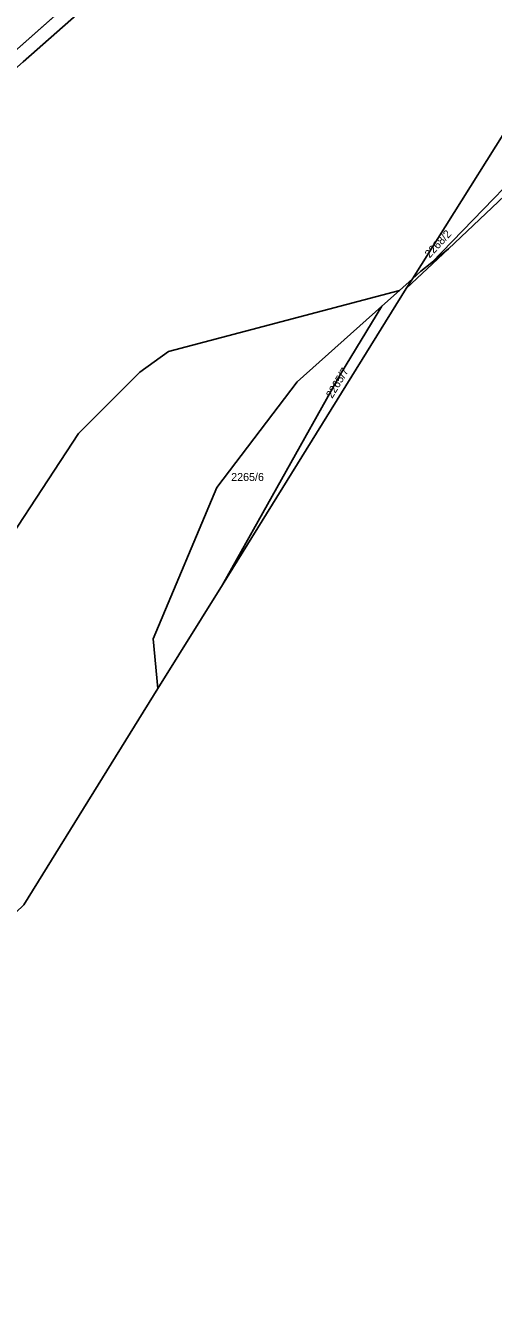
# Model space of a CAD drawing. Extents: x -262715 to -259381, y -1237238 to -1231182.
# Drawn here: x -260534.9 to -260417.9, y -1235178.5 to -1234858.7 of the extents above; entities that cross this region are included whole.
import ezdxf

# ---------------------------------------------------------------- set-up
doc = ezdxf.new("R2010")
doc.units = 0
for name, color, linetype in [('body_kn', 7, 'Continuous'), ('katuz_linie', 7, 'Continuous'), ('kladpar_druhypozemkov', 7, 'Continuous'), ('kladpar_hranice', 7, 'Continuous'), ('kladpar_parcelnecisla', 7, 'Continuous'), ('kladpar_plochy', 7, 'Continuous'), ('kladpar_sipky', 7, 'Continuous'), ('zappar_hrandruhpozemk', 7, 'Continuous'), ('zuob_linie', 7, 'Continuous'), ('zuob_plochy', 7, 'Continuous')]:
    doc.layers.add(name, color=color, linetype=linetype)

msp = doc.modelspace()

# ---------------------------------------------------------------- linework, layer by layer
at = {"layer": 'body_kn'}
for p, q in [((-260429.18, -1234914.42), (-260429.18, -1234914.42)), ((-260433.36, -1234917.83), (-260433.36, -1234917.83)), ((-260438.18, -1234921.93), (-260438.18, -1234921.93)), ((-260436.07, -1234920.04), (-260436.07, -1234920.04)), ((-260436.07, -1234920.04), (-260436.07, -1234920.04)), ((-260441.44, -1234924.85), (-260441.44, -1234924.85)), ((-260441.44, -1234924.85), (-260441.44, -1234924.85)), ((-260439.73, -1234924.4), (-260439.73, -1234924.4)), ((-260445.78, -1234928.74), (-260445.78, -1234928.74)), ((-260499.14, -1234940.09), (-260499.14, -1234940.09)), ((-260499.14, -1234940.09), (-260499.14, -1234940.09)), ((-260506.3, -1234945.27), (-260506.3, -1234945.27)), ((-260466.96, -1234947.72), (-260466.96, -1234947.72)), ((-260466.96, -1234947.72), (-260466.96, -1234947.72)), ((-260456.13, -1234945.77), (-260456.13, -1234945.77)), ((-260456.13, -1234945.77), (-260456.13, -1234945.77)), ((-260521.66, -1234960.64), (-260521.66, -1234960.64)), ((-260487.09, -1234974.1), (-260487.09, -1234974.1)), ((-260485.66, -1234998.39), (-260485.66, -1234998.39)), ((-260502.98, -1235011.93), (-260502.98, -1235011.93)), ((-260501.78, -1235024.35), (-260501.78, -1235024.35))]:
    msp.add_line(p, q, dxfattribs=at)
at = {"layer": 'katuz_linie'}
msp.add_lwpolyline([(-260398.1, -1234885.03), (-260429.18, -1234914.42), (-260439.73, -1234924.4), (-260485.66, -1234998.39), (-260501.78, -1235024.35), (-260535.33, -1235078.39), (-260553.25, -1235095.46), (-260562.02, -1235104.28), (-260587.07, -1235129.44), (-260611.18, -1235149.48), (-260664.61, -1235208.57), (-260668.55, -1235211.75), (-260674.59, -1235216.64), (-260676.83, -1235219.19), (-260686.84, -1235230.57), (-260695.89, -1235240.86), (-260717.8, -1235270.31), (-260758.33, -1235332.76), (-260766.91, -1235345.98)], dxfattribs=at)
at = {"layer": 'kladpar_druhypozemkov'}
for p, q in [((-260436.31, -1234920.89), (-260436.31, -1234920.89)), ((-260460.48, -1234954.97), (-260460.48, -1234954.97)), ((-260477.35, -1234970.16), (-260477.35, -1234970.16))]:
    msp.add_line(p, q, dxfattribs=at)
at = {"layer": 'kladpar_hranice'}
for points in [[(-260674.43, -1234995.88), (-260688.64, -1235014.7), (-260707.24, -1235033.41), (-260725.52, -1235052.9), (-260727.77, -1235049.91), (-260708.87, -1235031.75), (-260690.82, -1235012.73), (-260676.05, -1234993.29), (-260664.62, -1234980.55), (-260639.56, -1234955.76), (-260606.27, -1234926.3), (-260538.42, -1234865.77), (-260482.68, -1234816.39), (-260447.21, -1234787.29), (-260441.36, -1234780.23), (-260436.27, -1234769.08), (-260434.93, -1234761.07), (-260434.29, -1234749.21), (-260445.27, -1234647.81), (-260454.8, -1234552.14)], [(-260454.8, -1234552.14), (-260445.27, -1234647.81), (-260434.29, -1234749.21), (-260434.93, -1234761.07), (-260436.27, -1234769.08), (-260441.36, -1234780.23), (-260447.21, -1234787.29), (-260482.68, -1234816.39), (-260538.42, -1234865.77), (-260606.27, -1234926.3), (-260639.56, -1234955.76), (-260664.62, -1234980.55), (-260676.05, -1234993.29)], [(-260451.91, -1234552.2), (-260441.44, -1234647.81), (-260430.85, -1234749.28), (-260430.09, -1234761.09), (-260433, -1234769.39), (-260437.7, -1234781.24), (-260444.32, -1234791.1), (-260480.07, -1234818.79), (-260535.49, -1234867.71), (-260603.18, -1234927.62), (-260636.48, -1234957.78), (-260660.42, -1234981.42), (-260674.43, -1234995.88)], [(-260535.49, -1234867.71), (-260480.07, -1234818.79)], [(-260349.21, -1234841.92), (-260320.82, -1234825.64), (-260319.46, -1234827.85), (-260358.11, -1234852.59), (-260398.1, -1234885.03), (-260429.18, -1234914.42), (-260433.36, -1234917.83), (-260399.94, -1234883.36), (-260367.3, -1234854.59), (-260349.21, -1234841.92)], [(-260405.11, -1234869.26), (-260438.18, -1234921.93), (-260441.44, -1234924.85), (-260445.78, -1234928.74), (-260466.96, -1234947.72), (-260487.09, -1234974.1), (-260502.98, -1235011.93), (-260501.78, -1235024.35), (-260535.33, -1235078.39)], [(-260399.94, -1234883.36), (-260433.36, -1234917.83), (-260436.07, -1234920.04), (-260438.18, -1234921.93), (-260405.11, -1234869.26)], [(-260436.07, -1234920.04), (-260433.36, -1234917.83), (-260429.18, -1234914.42), (-260439.73, -1234924.4), (-260438.18, -1234921.93), (-260436.07, -1234920.04)], [(-260456.13, -1234945.77), (-260445.78, -1234928.74), (-260441.44, -1234924.85), (-260438.18, -1234921.93), (-260439.73, -1234924.4), (-260485.66, -1234998.39), (-260456.13, -1234945.77)], [(-260466.96, -1234947.72), (-260445.78, -1234928.74), (-260456.13, -1234945.77), (-260485.66, -1234998.39), (-260501.78, -1235024.35), (-260502.98, -1235011.93), (-260487.09, -1234974.1), (-260466.96, -1234947.72)]]:
    msp.add_lwpolyline(points, dxfattribs=at)
at = {"layer": 'kladpar_plochy'}
msp.add_line((-260482.68, -1234816.39), (-260538.42, -1234865.77), dxfattribs=at)
for points in [[(-260480.07, -1234818.79), (-260535.49, -1234867.71), (-260603.18, -1234927.62), (-260636.48, -1234957.78), (-260660.42, -1234981.42), (-260674.43, -1234995.88), (-260688.64, -1235014.7), (-260707.24, -1235033.41), (-260725.52, -1235052.9), (-260727.77, -1235049.91), (-260708.87, -1235031.75), (-260690.82, -1235012.73), (-260676.05, -1234993.29), (-260664.62, -1234980.55), (-260639.56, -1234955.76), (-260606.27, -1234926.3), (-260538.42, -1234865.77), (-260482.68, -1234816.39)], [(-260535.49, -1234867.71), (-260480.07, -1234818.79)], [(-260405.11, -1234869.26), (-260438.18, -1234921.93), (-260441.44, -1234924.85), (-260445.78, -1234928.74), (-260466.96, -1234947.72), (-260487.09, -1234974.1), (-260502.98, -1235011.93), (-260501.78, -1235024.35), (-260535.33, -1235078.39)], [(-260399.94, -1234883.36), (-260433.36, -1234917.83), (-260436.07, -1234920.04), (-260438.18, -1234921.93), (-260405.11, -1234869.26)]]:
    msp.add_lwpolyline(points, dxfattribs=at)
for points in [[(-260349.21, -1234841.92), (-260320.82, -1234825.64), (-260319.46, -1234827.85), (-260358.11, -1234852.59), (-260398.1, -1234885.03), (-260429.18, -1234914.42), (-260433.36, -1234917.83), (-260399.94, -1234883.36), (-260367.3, -1234854.59)], [(-260436.07, -1234920.04), (-260433.36, -1234917.83), (-260429.18, -1234914.42), (-260439.73, -1234924.4), (-260438.18, -1234921.93)], [(-260456.13, -1234945.77), (-260445.78, -1234928.74), (-260441.44, -1234924.85), (-260438.18, -1234921.93), (-260439.73, -1234924.4), (-260485.66, -1234998.39)], [(-260466.96, -1234947.72), (-260445.78, -1234928.74), (-260456.13, -1234945.77), (-260485.66, -1234998.39), (-260501.78, -1235024.35), (-260502.98, -1235011.93), (-260487.09, -1234974.1)]]:
    msp.add_lwpolyline(points, close=True, dxfattribs=at)
at = {"layer": 'kladpar_sipky'}
msp.add_line((-260434.62, -1234919.06), (-260434.62, -1234919.06), dxfattribs=at)
at = {"layer": 'zappar_hrandruhpozemk'}
msp.add_line((-260441.44, -1234924.85), (-260499.14, -1234940.09), dxfattribs=at)
msp.add_lwpolyline([(-260499.14, -1234940.09), (-260506.3, -1234945.27), (-260521.66, -1234960.64), (-260547.44, -1234999.94)], dxfattribs=at)
at = {"layer": 'zuob_linie'}
msp.add_lwpolyline([(-260398.1, -1234885.03), (-260429.18, -1234914.42), (-260439.73, -1234924.4), (-260485.66, -1234998.39), (-260501.78, -1235024.35), (-260535.33, -1235078.39), (-260553.25, -1235095.46), (-260562.02, -1235104.28), (-260587.07, -1235129.44), (-260611.18, -1235149.48), (-260664.61, -1235208.57), (-260668.55, -1235211.75), (-260674.59, -1235216.64), (-260676.83, -1235219.19), (-260686.84, -1235230.57), (-260695.89, -1235240.86), (-260717.8, -1235270.31), (-260758.33, -1235332.76), (-260766.91, -1235345.98)], dxfattribs=at)
at = {"layer": 'zuob_plochy'}
msp.add_lwpolyline([(-260398.1, -1234885.03), (-260429.18, -1234914.42), (-260439.73, -1234924.4), (-260485.66, -1234998.39), (-260501.78, -1235024.35), (-260535.33, -1235078.39), (-260553.25, -1235095.46), (-260562.02, -1235104.28), (-260587.07, -1235129.44), (-260611.18, -1235149.48), (-260664.61, -1235208.57), (-260668.55, -1235211.75), (-260674.59, -1235216.64), (-260676.83, -1235219.19), (-260686.84, -1235230.57), (-260695.89, -1235240.86), (-260717.8, -1235270.31), (-260758.33, -1235332.76), (-260766.91, -1235345.98)], dxfattribs=at)

# ---------------------------------------------------------------- texts
at = {"layer": 'kladpar_parcelnecisla'}
for s, rotation, p in [('2268/2', 47, (-260433.86, -1234916.86)), ('2265/7', 59, (-260458.22, -1234951.97))]:
    msp.add_text(s, height=2, rotation=rotation, dxfattribs=at).set_placement(p)
msp.add_text('2265/6', height=2, dxfattribs=at).set_placement((-260483.47, -1234972.47))

doc.saveas('drawing.dxf')
